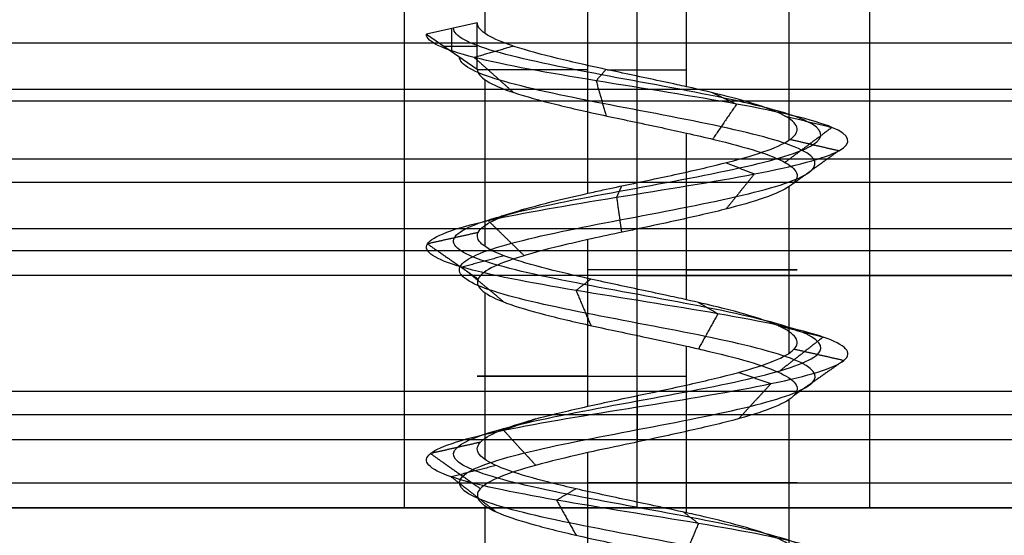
# Model space of a CAD drawing. Header units: millimetres. Extents: x -429 to 422, y -262 to 259.
# Tile 416 of 656: x -268.44 to -259.97, y 209.83 to 214.27. Entities that reach past the tile are written whole.
import ezdxf

# ---------------------------------------------------------------- set-up
doc = ezdxf.new("R2010")
doc.units = ezdxf.units.MM
doc.layers.add('Default', color=7, linetype='Continuous', true_color=0x000000)
doc.layers.add('Screw', color=7, linetype='Continuous', true_color=0xffffff)

msp = doc.modelspace()

# ---------------------------------------------------------------- linework, layer by layer
at = {"layer": 'Default'}
for p, q in [((-427.1274, 210.0648, 1342.8222), (420.8726, 210.0648, 1342.8222)), ((420.8726, 210.0648, 772.8222), (-427.1274, 210.0648, 772.8222)), ((420.8726, 210.0648, 1057.8222), (-427.1274, 210.0648, 1057.8222)), ((-292.6274, 210.0648, 778.8222), (-265.1274, 210.0648, 778.8222)), ((-261.1274, 210.0648, 778.8222), (-245.1274, 210.0648, 778.8222))]:
    msp.add_line(p, q, dxfattribs=at)
for points in [[(-265.1274, 210.0648, 778.8222), (-265.1274, 213.8148, 778.8222), (-265.1274, 217.5648, 778.8222)], [(-263.1274, 210.0648, 780.8222), (-263.1274, 213.8148, 780.8222), (-263.1274, 217.5648, 780.8222)], [(-263.1274, 210.0648, 776.8222), (-263.1274, 213.8148, 776.8222), (-263.1274, 217.5648, 776.8222)], [(-261.1274, 210.0648, 778.8222), (-261.1274, 213.8148, 778.8222), (-261.1274, 217.5648, 778.8222)], [(396.8726, 214.0648, 1223.2137), (-3.1274, 214.0648, 1223.2137), (-403.1274, 214.0648, 1223.2137)], [(396.8726, 214.0648, 1215.8222), (-3.1274, 214.0648, 1215.8222), (-403.1274, 214.0648, 1215.8222)], [(396.8726, 214.0648, 1219.518), (-3.1274, 214.0648, 1219.518), (-403.1274, 214.0648, 1219.518)], [(396.8726, 214.0648, 1215.8222), (-3.1274, 214.0648, 1215.8222), (-403.1274, 214.0648, 1215.8222)], [(396.8726, 214.0648, 1223.2137), (-3.1274, 214.0648, 1223.2137), (-403.1274, 214.0648, 1223.2137)], [(396.8726, 214.0648, 1219.518), (-3.1274, 214.0648, 1219.518), (-403.1274, 214.0648, 1219.518)], [(396.8726, 213.6648, 1226.1222), (-3.1274, 213.6648, 1226.1222), (-403.1274, 213.6648, 1226.1222)], [(396.8726, 213.5648, 1196.2137), (-3.1274, 213.5648, 1196.2137), (-403.1274, 213.5648, 1196.2137)], [(396.8726, 213.5648, 1198.2137), (-3.1274, 213.5648, 1198.2137), (-403.1274, 213.5648, 1198.2137)], [(396.8726, 213.0648, 1223.2137), (-3.1274, 213.0648, 1223.2137), (-403.1274, 213.0648, 1223.2137)], [(396.8726, 212.8648, 1214.1137), (-3.1274, 212.8648, 1214.1137), (-403.1274, 212.8648, 1214.1137)], [(396.8726, 212.4648, 1224.4137), (-3.1274, 212.4648, 1224.4137), (-403.1274, 212.4648, 1224.4137)], [(396.8726, 212.2759, 1214.8193), (-3.1274, 212.2759, 1214.8193), (-403.1274, 212.2759, 1214.8193)], [(396.8726, 212.0648, 1215.7137), (-3.1274, 212.0648, 1215.7137), (-403.1274, 212.0648, 1215.7137)], [(396.8726, 212.0648, 1223.2137), (-3.1274, 212.0648, 1223.2137), (-403.1274, 212.0648, 1223.2137)], [(396.8726, 212.0648, 1219.4637), (-3.1274, 212.0648, 1219.4637), (-403.1274, 212.0648, 1219.4637)], [(396.8726, 212.0648, 1242.8222), (-3.1274, 212.0648, 1242.8222), (-403.1274, 212.0648, 1242.8222)], [(396.8726, 212.0648, 1240.8222), (-3.1274, 212.0648, 1240.8222), (-403.1274, 212.0648, 1240.8222)], [(396.8726, 212.0648, 1227.3222), (-3.1274, 212.0648, 1227.3222), (-403.1274, 212.0648, 1227.3222)], [(-263.0574, 212.0648, 1234.0722), (-282.6274, 212.0648, 1234.0722), (-302.1974, 212.0648, 1234.0722)], [(-263.1274, 210.0648, 1234.8222), (-263.1274, 211.0648, 1234.8222), (-263.1274, 212.0648, 1234.8222)], [(396.8726, 211.0648, 1196.2137), (-3.1274, 211.0648, 1196.2137), (-403.1274, 211.0648, 1196.2137)], [(396.8726, 211.0648, 1198.2137), (-3.1274, 211.0648, 1198.2137), (-403.1274, 211.0648, 1198.2137)], [(396.8726, 211.0648, 1197.2137), (-3.1274, 211.0648, 1197.2137), (-403.1274, 211.0648, 1197.2137)], [(396.8726, 210.8648, 1225.6137), (-3.1274, 210.8648, 1225.6137), (-403.1274, 210.8648, 1225.6137)], [(396.8726, 210.6506, 1242.2364), (-3.1274, 210.6506, 1242.2364), (-403.1274, 210.6506, 1242.2364)], [(396.8726, 210.2759, 1226.3193), (-3.1274, 210.2759, 1226.3193), (-403.1274, 210.2759, 1226.3193)], [(396.8726, 210.0648, 1240.8222), (-3.1274, 210.0648, 1240.8222), (-403.1274, 210.0648, 1240.8222)], [(396.8726, 210.0648, 1227.2137), (-3.1274, 210.0648, 1227.2137), (-403.1274, 210.0648, 1227.2137)], [(-245.1274, 210.0648, 772.8222), (-295.1274, 210.0648, 772.8222), (-345.1274, 210.0648, 772.8222)], [(-345.1274, 210.0648, 784.8222), (-295.1274, 210.0648, 784.8222), (-245.1274, 210.0648, 784.8222)], [(-263.0467, 210.0648, 1234.018), (-282.6274, 210.0648, 1234.018), (-302.2081, 210.0648, 1234.018)]]:
    msp.add_open_spline(points, degree=2, dxfattribs=at)
for points, knots in [([(-255.1274, 212.0648, 1234.8222), (-255.1274, 212.0648, 1238.8222), (-259.1274, 212.0648, 1238.8222), (-263.1274, 212.0648, 1238.8222), (-263.1274, 212.0648, 1234.8222), (-263.1274, 212.0648, 1230.8222), (-259.1274, 212.0648, 1230.8222), (-255.1274, 212.0648, 1230.8222), (-255.1274, 212.0648, 1234.8222)], [0, 0, 0, 6.283185, 6.283185, 12.566371, 12.566371, 18.849556, 18.849556, 25.132741, 25.132741, 25.132741]), ([(-261.1274, 210.0648, 778.8222), (-261.1274, 210.0648, 780.8222), (-263.1274, 210.0648, 780.8222), (-265.1274, 210.0648, 780.8222), (-265.1274, 210.0648, 778.8222), (-265.1274, 210.0648, 776.8222), (-263.1274, 210.0648, 776.8222), (-261.1274, 210.0648, 776.8222), (-261.1274, 210.0648, 778.8222)], [236.566371, 236.566371, 236.566371, 239.707963, 239.707963, 242.849556, 242.849556, 245.991149, 245.991149, 249.132741, 249.132741, 249.132741]), ([(-255.1274, 210.0648, 1234.8222), (-255.1274, 210.0648, 1230.8222), (-259.1274, 210.0648, 1230.8222), (-263.1274, 210.0648, 1230.8222), (-263.1274, 210.0648, 1234.8222), (-263.1274, 210.0648, 1238.8222), (-259.1274, 210.0648, 1238.8222), (-255.1274, 210.0648, 1238.8222), (-255.1274, 210.0648, 1234.8222)], [-25.132741, -25.132741, -25.132741, -18.849556, -18.849556, -12.566371, -12.566371, -6.283185, -6.283185, 0, 0, 0]), ([(-255.1274, 210.0648, 1234.8222), (-255.1274, 210.0648, 1230.8222), (-259.1274, 210.0648, 1230.8222), (-263.1274, 210.0648, 1230.8222), (-263.1274, 210.0648, 1234.8222), (-263.1274, 210.0648, 1238.8222), (-259.1274, 210.0648, 1238.8222), (-255.1274, 210.0648, 1238.8222), (-255.1274, 210.0648, 1234.8222)], [-25.132741, -25.132741, -25.132741, -18.849556, -18.849556, -12.566371, -12.566371, -6.283185, -6.283185, 0, 0, 0])]:
    msp.add_rational_spline(points, [1, 0.707106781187, 1, 0.707106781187, 1, 0.707106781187, 1, 0.707106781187, 1], degree=2, knots=knots, dxfattribs=at)
at = {"layer": 'Screw', "color": 7, "true_color": 0xffffff}
for p, q in [((-264.435, 214.1466, 779.2471), (-264.435, 215.815, 779.2471)), ((-263.5523, 212.7718, 777.5146), (-263.5523, 215.815, 777.5146)), ((-262.7025, 213.6884, 780.1298), (-262.7025, 215.815, 780.1298)), ((-261.8198, 213.2302, 778.3974), (-261.8198, 215.815, 778.3974)), ((-264.5023, 214.2385, 778.8222), (-264.9398, 214.1411, 778.8222)), ((-264.721, 213.9901, 778.8222), (-264.721, 214.1898, 778.8222)), ((-264.5023, 213.8392, 778.8222), (-264.5023, 214.2385, 778.8222)), ((-264.9398, 214.1411, 778.8222), (-264.5023, 213.8392, 778.8222)), ((-264.7916, 214.0388, 778.8222), (-264.5023, 214.0388, 778.8222)), ((-264.435, 212.3135, 779.2471), (-264.435, 213.748, 779.2471)), ((-262.7025, 211.8553, 780.1298), (-262.7025, 213.2896, 780.1298)), ((-261.8198, 211.397, 778.3974), (-261.8198, 212.831, 778.3974)), ((-263.5523, 210.9386, 777.5146), (-263.5523, 212.373, 777.5146)), ((-264.435, 210.4804, 779.2471), (-264.435, 211.9149, 779.2471)), ((-262.7025, 210.0221, 780.1298), (-262.7025, 211.4562, 780.1298)), ((-261.8198, 209.5637, 778.3974), (-261.8198, 210.9979, 778.3974)), ((-263.5523, 209.1054, 777.5146), (-263.5523, 210.54, 777.5146)), ((-264.435, 208.6472, 779.2471), (-264.435, 210.0815, 779.2471))]:
    msp.add_line(p, q, dxfattribs=at)
at = {"layer": 'Screw', "color": 7, "true_color": 0xffffff, "extrusion": (0, 1, 0)}
for centre, start, end in [((263.1274, 778.8222, 213.8352), 288, 0.79462), ((263.1274, 778.8222, 213.8352), 79.19774, 108), ((263.1274, 778.8222, 212.1141), 108, 288), ((263.1274, 778.8222, 211.1976), 288, 108), ((263.1274, 778.8222, 210.2808), 108, 288)]:
    msp.add_arc(centre, 1.3749, start, end, dxfattribs=at)
at = {"layer": 'Screw', "color": 7, "true_color": 0xffffff}
for points, knots in [([(-263.2052, 196.2898, 778.056), (-263.1796, 196.2996, 778.0508), (-263.1537, 196.3095, 778.047), (-262.9238, 196.3957, 778.0254), (-262.705, 196.4721, 778.0907), (-262.3689, 196.6249, 778.3729), (-262.2542, 196.7013, 778.5886), (-262.216, 196.854, 779.0558), (-262.2937, 196.9304, 779.3044), (-262.6182, 197.0832, 779.6829), (-262.8638, 197.1596, 779.81), (-263.391, 197.3123, 779.8482), (-263.6694, 197.3887, 779.7582), (-264.0904, 197.5415, 779.3912), (-264.2355, 197.6178, 779.1158), (-264.2622, 197.7706, 778.5286), (-264.143, 197.847, 778.2303), (-263.7301, 197.9998, 777.7958), (-263.433, 198.0761, 777.6626), (-262.8218, 198.2289, 777.6473), (-262.5115, 198.3053, 777.7657), (-262.0601, 198.4581, 778.1956), (-261.9219, 198.5344, 778.5046), (-261.9067, 198.6872, 779.1398), (-262.03, 198.7636, 779.462), (-262.4768, 198.9163, 779.9304), (-262.7978, 198.9927, 780.0735), (-263.457, 199.1455, 780.0888), (-263.7911, 199.2219, 779.9605), (-264.2765, 199.3746, 779.4967), (-264.4264, 199.451, 779.1638), (-264.4379, 199.6038, 778.4806), (-264.299, 199.6802, 778.1379), (-263.8171, 199.8329, 777.6452), (-263.475, 199.9093, 777.4984), (-262.7798, 200.0621, 777.4907), (-262.4311, 200.1385, 777.6301), (-261.9299, 200.2912, 778.1205), (-261.7806, 200.3676, 778.4686), (-261.773, 200.5204, 779.1758), (-261.9148, 200.5968, 779.5305), (-262.4137, 200.7495, 780.0402), (-262.7678, 200.8259, 780.1919), (-263.487, 200.9787, 780.1995), (-263.8476, 201.0551, 780.0552), (-264.3658, 201.2078, 779.5478), (-264.5181, 201.2842, 779.1878), (-264.5288, 201.4274, 778.5023), (-264.423, 201.4943, 778.1787), (-264.0216, 201.6279, 777.6686), (-263.7291, 201.6948, 777.4841), (-263.0862, 201.8284, 777.3426), (-262.7382, 201.8953, 777.3863), (-262.1434, 202.0289, 777.689), (-261.8988, 202.0958, 777.9472), (-261.6276, 202.2294, 778.5671), (-261.6021, 202.2963, 778.9266), (-261.7883, 202.4299, 779.5867), (-261.9996, 202.4968, 779.8847), (-262.5699, 202.6304, 780.2819), (-262.927, 202.6973, 780.3794), (-263.629, 202.831, 780.3237), (-263.9713, 202.8978, 780.1705), (-264.4851, 203.0315, 779.6756), (-264.6546, 203.0983, 779.3356), (-264.7387, 203.232, 778.6179), (-264.6419, 203.2988, 778.2455), (-264.2398, 203.4325, 777.6437), (-263.9323, 203.4993, 777.4156), (-263.2397, 203.633, 777.2055), (-262.8572, 203.6998, 777.2243), (-262.1885, 203.8335, 777.5012), (-261.9048, 203.9003, 777.7584), (-261.5636, 204.034, 778.3967), (-261.5074, 204.1008, 778.7755), (-261.6486, 204.2345, 779.4853), (-261.8455, 204.3013, 779.8138), (-262.405, 204.435, 780.2729), (-262.7655, 204.5018, 780.4019), (-263.4893, 204.6355, 780.4019), (-263.8498, 204.7023, 780.2729), (-264.4093, 204.836, 779.8138), (-264.6062, 204.9028, 779.4853), (-264.7474, 205.0365, 778.7755), (-264.6912, 205.1033, 778.3967), (-264.35, 205.237, 777.7584), (-264.0663, 205.3038, 777.5012), (-263.3976, 205.4375, 777.2243), (-263.0151, 205.5043, 777.2055), (-262.3225, 205.638, 777.4156), (-262.0149, 205.7048, 777.6437), (-261.6129, 205.8385, 778.2455), (-261.5198, 205.9053, 778.6169), (-261.5907, 206.039, 779.3372), (-261.7545, 206.1059, 779.6834), (-262.2662, 206.2395, 780.1951), (-262.6124, 206.3064, 780.3589), (-263.3327, 206.44, 780.4298), (-263.7042, 206.5069, 780.3368), (-264.3059, 206.6405, 779.9347), (-264.534, 206.7074, 779.6271), (-264.7441, 206.841, 778.9345), (-264.7253, 206.9079, 778.552), (-264.4484, 207.0415, 777.8834), (-264.1912, 207.1084, 777.5996), (-263.5529, 207.242, 777.2584), (-263.1741, 207.3089, 777.2022), (-262.4643, 207.4425, 777.3434), (-262.1358, 207.5094, 777.5403), (-261.6767, 207.6431, 778.0998), (-261.5477, 207.7099, 778.4603), (-261.5477, 207.8436, 779.1841), (-261.6767, 207.9104, 779.5446), (-262.1358, 208.0441, 780.1041), (-262.4643, 208.1109, 780.301), (-263.1741, 208.2446, 780.4422), (-263.5529, 208.3114, 780.386), (-264.1912, 208.4451, 780.0448), (-264.4484, 208.5119, 779.7611), (-264.7253, 208.6456, 779.0924), (-264.7441, 208.7124, 778.7099), (-264.534, 208.8461, 778.0174), (-264.3059, 208.9129, 777.7098), (-263.7042, 209.0466, 777.3077), (-263.3327, 209.1134, 777.2146), (-262.6124, 209.2471, 777.2856), (-262.2662, 209.3139, 777.4493), (-261.7545, 209.4476, 777.9611), (-261.5907, 209.5144, 778.3072), (-261.5198, 209.6481, 779.0275), (-261.6129, 209.7149, 779.399), (-262.0149, 209.8486, 780.0007), (-262.3225, 209.9154, 780.2289), (-263.0151, 210.0491, 780.439), (-263.3976, 210.1159, 780.4202), (-264.0663, 210.2496, 780.1432), (-264.35, 210.3164, 779.886), (-264.6912, 210.4501, 779.2477), (-264.7474, 210.5169, 778.8689), (-264.6062, 210.6506, 778.1591), (-264.4093, 210.7174, 777.8306), (-263.8498, 210.8511, 777.3715), (-263.4893, 210.918, 777.2425), (-262.7655, 211.0516, 777.2425), (-262.405, 211.1185, 777.3715), (-261.8455, 211.2521, 777.8306), (-261.6486, 211.319, 778.1591), (-261.5074, 211.4526, 778.8689), (-261.5636, 211.5195, 779.2477), (-261.9048, 211.6531, 779.886), (-262.1885, 211.72, 780.1432), (-262.8572, 211.8536, 780.4202), (-263.2397, 211.9205, 780.439), (-263.9323, 212.0541, 780.2289), (-264.2398, 212.121, 780.0007), (-264.6419, 212.2546, 779.399), (-264.735, 212.3215, 779.0275), (-264.664, 212.4552, 778.3072), (-264.5003, 212.522, 777.9611), (-263.9885, 212.6557, 777.4493), (-263.6424, 212.7225, 777.2856), (-262.9221, 212.8562, 777.2146), (-262.5506, 212.923, 777.3077), (-261.9489, 213.0567, 777.7098), (-261.7207, 213.1235, 778.0174), (-261.5106, 213.2572, 778.7099), (-261.5294, 213.324, 779.0924), (-261.8064, 213.4577, 779.7611), (-262.0636, 213.5245, 780.0448), (-262.7019, 213.6582, 780.386), (-263.0807, 213.725, 780.4422), (-263.7905, 213.8587, 780.301), (-264.119, 213.9255, 780.1041), (-264.5781, 214.0592, 779.5446), (-264.7071, 214.1259, 779.1847), (-264.7071, 214.1929, 778.8222)], [2.782471, 2.782471, 2.782471, 2.782471, 2.974275, 2.974275, 4.461413, 4.461413, 5.948551, 5.948551, 7.435688, 7.435688, 8.922826, 8.922826, 10.409964, 10.409964, 11.897102, 11.897102, 13.384239, 13.384239, 14.871377, 14.871377, 16.358515, 16.358515, 17.845652, 17.845652, 19.33279, 19.33279, 20.819928, 20.819928, 22.307065, 22.307065, 23.794203, 23.794203, 25.281341, 25.281341, 26.768478, 26.768478, 28.255616, 28.255616, 29.742754, 29.742754, 31.229892, 31.229892, 32.717029, 32.717029, 34.204167, 34.204167, 35.691305, 35.691305, 36.99255, 36.99255, 38.293796, 38.293796, 39.595041, 39.595041, 40.896287, 40.896287, 42.197532, 42.197532, 43.498777, 43.498777, 44.800023, 44.800023, 46.101268, 46.101268, 47.402514, 47.402514, 48.703759, 48.703759, 50.005005, 50.005005, 51.30625, 51.30625, 52.607496, 52.607496, 53.908741, 53.908741, 55.209987, 55.209987, 56.511232, 56.511232, 57.812478, 57.812478, 59.113723, 59.113723, 60.414969, 60.414969, 61.716214, 61.716214, 63.01746, 63.01746, 64.318705, 64.318705, 65.619951, 65.619951, 66.921196, 66.921196, 68.222442, 68.222442, 69.523687, 69.523687, 70.824933, 70.824933, 72.126178, 72.126178, 73.427423, 73.427423, 74.728669, 74.728669, 76.029914, 76.029914, 77.33116, 77.33116, 78.632405, 78.632405, 79.933651, 79.933651, 81.234896, 81.234896, 82.536142, 82.536142, 83.837387, 83.837387, 85.138633, 85.138633, 86.439878, 86.439878, 87.741124, 87.741124, 89.042369, 89.042369, 90.343615, 90.343615, 91.64486, 91.64486, 92.946106, 92.946106, 94.247351, 94.247351, 95.548597, 95.548597, 96.849842, 96.849842, 98.151088, 98.151088, 99.452333, 99.452333, 100.753579, 100.753579, 102.054824, 102.054824, 103.35607, 103.35607, 104.657315, 104.657315, 105.95856, 105.95856, 107.259806, 107.259806, 108.561051, 108.561051, 109.862297, 109.862297, 111.163542, 111.163542, 112.464788, 112.464788, 113.766033, 113.766033, 115.067279, 115.067279, 116.368524, 116.368524, 117.66977, 117.66977, 118.971015, 118.971015, 118.971015, 118.971015]), ([(-262.7025, 213.6884, 780.1298), (-262.7292, 213.6943, 780.1384), (-262.756, 213.7003, 780.1463), (-262.9354, 213.7395, 780.1927), (-263.0967, 213.7734, 780.2057), (-263.41, 213.8404, 780.1769), (-263.5663, 213.8741, 780.1346), (-263.8515, 213.9408, 780.0015), (-263.9843, 213.9747, 779.9089), (-264.2076, 214.0416, 779.6872), (-264.3012, 214.0754, 779.5552), (-264.4365, 214.1421, 779.271), (-264.4799, 214.176, 779.1151), (-264.5, 214.2191, 778.9133), (-264.5023, 214.2288, 778.8677), (-264.5023, 214.2385, 778.8222)], [0.9407679, 0.9407679, 0.9407679, 0.9407679, 0.94268914, 0.94268914, 0.95352424, 0.95352424, 0.96436026, 0.96436026, 0.97519533, 0.97519533, 0.98603138, 0.98603138, 0.99686651, 0.99686651, 1, 1, 1, 1]), ([(-264.0232, 195.8092, 778.8222), (-264.0327, 195.8856, 778.5877), (-263.9642, 195.962, 778.3382), (-263.6384, 196.1148, 777.9584), (-263.3919, 196.1912, 777.8309), (-262.8629, 196.3439, 777.7928), (-262.5836, 196.4203, 777.8831), (-262.1613, 196.5731, 778.2514), (-262.0216, 196.6495, 778.5277), (-261.9834, 196.8022, 779.1167), (-262.0861, 196.8786, 779.4258), (-262.4968, 197.0314, 779.8905), (-262.8029, 197.1078, 780.0426), (-263.4519, 197.2605, 780.0808), (-263.7908, 197.3369, 779.9657), (-264.2979, 197.4897, 779.5126), (-264.4681, 197.566, 779.1767), (-264.4948, 197.7188, 778.4677), (-264.3506, 197.7952, 778.1088), (-263.8516, 197.948, 777.5882), (-263.4939, 198.0243, 777.4299), (-262.7609, 198.1771, 777.4147), (-262.3901, 198.2535, 777.5581), (-261.8525, 198.4063, 778.0741), (-261.6893, 198.4826, 778.4437), (-261.674, 198.6354, 779.2007), (-261.8224, 198.7118, 779.5834), (-262.3554, 198.8645, 780.138), (-262.7369, 198.9409, 780.3061), (-263.5179, 199.0937, 780.3214), (-263.9125, 199.1701, 780.1681), (-264.4841, 199.3228, 779.6182), (-264.6591, 199.3992, 779.2247), (-264.6705, 199.552, 778.4197), (-264.5066, 199.6284, 778.0164), (-263.9386, 199.7811, 777.4376), (-263.5359, 199.8575, 777.2657), (-262.7189, 200.0103, 777.2581), (-262.3096, 200.0867, 777.4225), (-261.7223, 200.2394, 777.9991), (-261.548, 200.3158, 778.4077), (-261.5403, 200.4686, 779.2367), (-261.7073, 200.545, 779.6519), (-262.2923, 200.6977, 780.2477), (-262.7069, 200.7741, 780.4245), (-263.5479, 200.9269, 780.4322), (-263.9691, 201.0033, 780.2628), (-264.5734, 201.156, 779.6693), (-264.7507, 201.2324, 779.2487), (-264.7615, 201.3756, 778.449), (-264.6367, 201.4425, 778.0723), (-264.1677, 201.5761, 777.4798), (-263.8267, 201.643, 777.2663), (-263.0793, 201.7766, 777.104), (-262.6755, 201.8435, 777.1559), (-261.9867, 201.9771, 777.509), (-261.7043, 202.044, 777.8089), (-261.3922, 202.1776, 778.5273), (-261.3639, 202.2445, 778.9432), (-261.5811, 202.3781, 779.7052), (-261.826, 202.445, 780.0486), (-262.485, 202.5786, 780.5049), (-262.8968, 202.6455, 780.6162), (-263.7049, 202.7792, 780.55), (-264.0982, 202.846, 780.3727), (-264.6873, 202.9797, 779.8024), (-264.8809, 203.0465, 779.4114), (-264.9755, 203.1802, 778.5877), (-264.865, 203.247, 778.1605), (-264.4037, 203.3807, 777.4701), (-264.0508, 203.4475, 777.2084), (-263.2562, 203.5812, 776.9674), (-262.8174, 203.648, 776.9889), (-262.0503, 203.7817, 777.3067), (-261.7247, 203.8485, 777.6017), (-261.3333, 203.9822, 778.334), (-261.2688, 204.049, 778.7686), (-261.4308, 204.1827, 779.583), (-261.6567, 204.2495, 779.9598), (-262.2986, 204.3832, 780.4866), (-262.7122, 204.45, 780.6346), (-263.5426, 204.5837, 780.6346), (-263.9562, 204.6505, 780.4866), (-264.5981, 204.7842, 779.9598), (-264.8239, 204.851, 779.583), (-264.9859, 204.9847, 778.7686), (-264.9215, 205.0515, 778.334), (-264.5301, 205.1852, 777.6017), (-264.2045, 205.252, 777.3067), (-263.4374, 205.3857, 776.9889), (-262.9986, 205.4525, 776.9674), (-262.204, 205.5862, 777.2084), (-261.8511, 205.653, 777.4701), (-261.3898, 205.7867, 778.1605), (-261.283, 205.8535, 778.5867), (-261.3644, 205.9872, 779.413), (-261.5523, 206.0541, 779.8102), (-262.1394, 206.1877, 780.3973), (-262.5366, 206.2546, 780.5852), (-263.3629, 206.3882, 780.6666), (-263.7891, 206.4551, 780.5598), (-264.4795, 206.5887, 780.0985), (-264.7412, 206.6556, 779.7456), (-264.9822, 206.7892, 778.951), (-264.9607, 206.8561, 778.5122), (-264.6429, 206.9897, 777.7451), (-264.3479, 207.0566, 777.4195), (-263.6156, 207.1902, 777.0281), (-263.181, 207.2571, 776.9637), (-262.3666, 207.3907, 777.1257), (-261.9898, 207.4576, 777.3515), (-261.463, 207.5913, 777.9934), (-261.315, 207.6581, 778.407), (-261.315, 207.7918, 779.2374), (-261.463, 207.8586, 779.651), (-261.9898, 207.9923, 780.2929), (-262.3666, 208.0591, 780.5188), (-263.181, 208.1928, 780.6808), (-263.6156, 208.2596, 780.6163), (-264.3479, 208.3933, 780.2249), (-264.6429, 208.4601, 779.8993), (-264.9607, 208.5938, 779.1322), (-264.9822, 208.6606, 778.6934), (-264.7412, 208.7943, 777.8988), (-264.4795, 208.8611, 777.5459), (-263.7891, 208.9948, 777.0846), (-263.3629, 209.0616, 776.9779), (-262.5366, 209.1953, 777.0593), (-262.1394, 209.2621, 777.2471), (-261.5523, 209.3958, 777.8342), (-261.3644, 209.4626, 778.2314), (-261.283, 209.5963, 779.0577), (-261.3898, 209.6631, 779.4839), (-261.8511, 209.7968, 780.1743), (-262.204, 209.8636, 780.436), (-262.9986, 209.9973, 780.6771), (-263.4374, 210.0641, 780.6555), (-264.2045, 210.1978, 780.3378), (-264.5301, 210.2646, 780.0427), (-264.9215, 210.3983, 779.3104), (-264.9859, 210.4651, 778.8758), (-264.8239, 210.5988, 778.0614), (-264.5981, 210.6656, 777.6846), (-263.9562, 210.7993, 777.1578), (-263.5426, 210.8662, 777.0098), (-262.7122, 210.9998, 777.0098), (-262.2986, 211.0667, 777.1578), (-261.6567, 211.2003, 777.6846), (-261.4308, 211.2672, 778.0614), (-261.2688, 211.4008, 778.8758), (-261.3333, 211.4677, 779.3104), (-261.7247, 211.6013, 780.0427), (-262.0503, 211.6682, 780.3378), (-262.8174, 211.8018, 780.6555), (-263.2562, 211.8687, 780.6771), (-264.0508, 212.0023, 780.436), (-264.4037, 212.0692, 780.1743), (-264.865, 212.2028, 779.4839), (-264.9717, 212.2697, 779.0577), (-264.8903, 212.4034, 778.2314), (-264.7025, 212.4702, 777.8342), (-264.1154, 212.6039, 777.2471), (-263.7182, 212.6707, 777.0593), (-262.8919, 212.8044, 776.9779), (-262.4657, 212.8712, 777.0846), (-261.7753, 213.0049, 777.5459), (-261.5136, 213.0717, 777.8988), (-261.2725, 213.2054, 778.6934), (-261.2941, 213.2722, 779.1322), (-261.6119, 213.4059, 779.8993), (-261.9069, 213.4727, 780.2249), (-262.6392, 213.6064, 780.6163), (-263.0738, 213.6732, 780.6808), (-263.8882, 213.8069, 780.5188), (-264.265, 213.8737, 780.2929), (-264.7918, 214.0074, 779.651), (-264.9398, 214.0741, 779.2381), (-264.9398, 214.1411, 778.8222)], [0.0909091, 0.0909091, 0.0909091, 0.0909091, 0.1022727, 0.1022727, 0.1136364, 0.1136364, 0.125, 0.125, 0.1363636, 0.1363636, 0.1477273, 0.1477273, 0.1590909, 0.1590909, 0.1704545, 0.1704545, 0.1818182, 0.1818182, 0.1931818, 0.1931818, 0.2045455, 0.2045455, 0.2159091, 0.2159091, 0.2272727, 0.2272727, 0.2386364, 0.2386364, 0.25, 0.25, 0.2613636, 0.2613636, 0.2727273, 0.2727273, 0.2840909, 0.2840909, 0.2954545, 0.2954545, 0.3068182, 0.3068182, 0.3181818, 0.3181818, 0.3295455, 0.3295455, 0.3409091, 0.3409091, 0.3522727, 0.3522727, 0.3636364, 0.3636364, 0.3735795, 0.3735795, 0.3835227, 0.3835227, 0.3934659, 0.3934659, 0.4034091, 0.4034091, 0.4133523, 0.4133523, 0.4232955, 0.4232955, 0.4332386, 0.4332386, 0.4431818, 0.4431818, 0.453125, 0.453125, 0.4630682, 0.4630682, 0.4730114, 0.4730114, 0.4829545, 0.4829545, 0.4928977, 0.4928977, 0.5028409, 0.5028409, 0.5127841, 0.5127841, 0.5227273, 0.5227273, 0.5326705, 0.5326705, 0.5426136, 0.5426136, 0.5525568, 0.5525568, 0.5625, 0.5625, 0.5724432, 0.5724432, 0.5823864, 0.5823864, 0.5923295, 0.5923295, 0.6022727, 0.6022727, 0.6122159, 0.6122159, 0.6221591, 0.6221591, 0.6321023, 0.6321023, 0.6420455, 0.6420455, 0.6519886, 0.6519886, 0.6619318, 0.6619318, 0.671875, 0.671875, 0.6818182, 0.6818182, 0.6917614, 0.6917614, 0.7017045, 0.7017045, 0.7116477, 0.7116477, 0.7215909, 0.7215909, 0.7315341, 0.7315341, 0.7414773, 0.7414773, 0.7514205, 0.7514205, 0.7613636, 0.7613636, 0.7713068, 0.7713068, 0.78125, 0.78125, 0.7911932, 0.7911932, 0.8011364, 0.8011364, 0.8110795, 0.8110795, 0.8210227, 0.8210227, 0.8309659, 0.8309659, 0.8409091, 0.8409091, 0.8508523, 0.8508523, 0.8607955, 0.8607955, 0.8707386, 0.8707386, 0.8806818, 0.8806818, 0.890625, 0.890625, 0.9005682, 0.9005682, 0.9105114, 0.9105114, 0.9204545, 0.9204545, 0.9303977, 0.9303977, 0.9403409, 0.9403409, 0.9502841, 0.9502841, 0.9602273, 0.9602273, 0.9701705, 0.9701705, 0.9801136, 0.9801136, 0.9900568, 0.9900568, 1, 1, 1, 1]), ([(-262.8313, 196.1896, 778.1266), (-262.7387, 196.2269, 778.1558), (-262.65, 196.2642, 778.203), (-262.4137, 196.3779, 778.3991), (-262.3045, 196.4543, 778.6018), (-262.2663, 196.607, 779.0427), (-262.3385, 196.6834, 779.2781), (-262.6445, 196.8362, 779.6381), (-262.877, 196.9125, 779.7597), (-263.3778, 197.0653, 779.7979), (-263.6431, 197.1417, 779.7133), (-264.0455, 197.2945, 779.3649), (-264.1852, 197.3708, 779.1026), (-264.2119, 197.5236, 778.5418), (-264.0982, 197.6, 778.2565), (-263.7039, 197.7528, 777.8406), (-263.4198, 197.8291, 777.7129), (-262.835, 197.9819, 777.6976), (-262.5378, 198.0583, 777.8106), (-262.1049, 198.2111, 778.2218), (-261.9722, 198.2874, 778.5178), (-261.9569, 198.4402, 779.1266), (-262.0748, 198.5166, 779.4358), (-262.5031, 198.6693, 779.8856), (-262.811, 198.7457, 780.0232), (-263.4438, 198.8985, 780.0385), (-263.7649, 198.9749, 779.9157), (-264.2316, 199.1276, 779.4705), (-264.3761, 199.204, 779.1506), (-264.3876, 199.3568, 778.4938), (-264.2542, 199.4332, 778.1641), (-263.7909, 199.5859, 777.69), (-263.4618, 199.6623, 777.5486), (-262.793, 199.8151, 777.541), (-262.4573, 199.8915, 777.675), (-261.9747, 200.0442, 778.1467), (-261.8309, 200.1206, 778.4818), (-261.8233, 200.2734, 779.1626), (-261.9597, 200.3498, 779.5042), (-262.44, 200.5025, 779.9953), (-262.781, 200.5789, 780.1416), (-263.4738, 200.7317, 780.1493), (-263.8214, 200.8081, 780.0104), (-264.3209, 200.9608, 779.5216), (-264.4678, 201.0372, 779.1746), (-264.4785, 201.1804, 778.5138), (-264.3768, 201.2473, 778.2017), (-263.9901, 201.3809, 777.7093), (-263.708, 201.4478, 777.5311), (-263.0877, 201.5814, 777.3941), (-262.7517, 201.6483, 777.436), (-262.1772, 201.7819, 777.7279), (-261.9408, 201.8488, 777.9771), (-261.6784, 201.9824, 778.5757), (-261.6535, 202.0493, 778.9231), (-261.8331, 202.1829, 779.5611), (-262.0371, 202.2498, 779.8493), (-262.5883, 202.3834, 780.2337), (-262.9336, 202.4503, 780.3283), (-263.6126, 202.584, 780.2748), (-263.9439, 202.6508, 780.1268), (-264.4414, 202.7845, 779.6482), (-264.6057, 202.8513, 779.3192), (-264.6876, 202.985, 778.6245), (-264.5937, 203.0518, 778.2638), (-264.2044, 203.1855, 777.6812), (-263.9066, 203.2523, 777.4603), (-263.2361, 203.386, 777.2569), (-262.8658, 203.4528, 777.2751), (-262.2184, 203.5865, 777.5433), (-261.9437, 203.6533, 777.7922), (-261.6134, 203.787, 778.4102), (-261.559, 203.8538, 778.777), (-261.6957, 203.9875, 779.4642), (-261.8863, 204.0543, 779.7822), (-262.4279, 204.188, 780.2268), (-262.777, 204.2548, 780.3517), (-263.4778, 204.3885, 780.3517), (-263.8268, 204.4553, 780.2268), (-264.3685, 204.589, 779.7822), (-264.5591, 204.6558, 779.4642), (-264.6958, 204.7895, 778.777), (-264.6414, 204.8563, 778.4102), (-264.3111, 204.99, 777.7922), (-264.0364, 205.0568, 777.5433), (-263.389, 205.1905, 777.2751), (-263.0187, 205.2573, 777.2569), (-262.3481, 205.391, 777.4603), (-262.0503, 205.4578, 777.6812), (-261.661, 205.5915, 778.2638), (-261.571, 205.6583, 778.6235), (-261.6396, 205.792, 779.3208), (-261.7982, 205.8589, 779.656), (-262.2936, 205.9925, 780.1514), (-262.6288, 206.0594, 780.31), (-263.3262, 206.193, 780.3787), (-263.6858, 206.2599, 780.2886), (-264.2684, 206.3935, 779.8993), (-264.4893, 206.4604, 779.6015), (-264.6927, 206.594, 778.9309), (-264.6745, 206.6609, 778.5606), (-264.4064, 206.7945, 777.9132), (-264.1574, 206.8614, 777.6385), (-263.5394, 206.995, 777.3082), (-263.1726, 207.0619, 777.2538), (-262.4854, 207.1955, 777.3905), (-262.1674, 207.2624, 777.5811), (-261.7228, 207.3961, 778.1228), (-261.5979, 207.4629, 778.4719), (-261.5979, 207.5966, 779.1726), (-261.7228, 207.6634, 779.5217), (-262.1674, 207.7971, 780.0633), (-262.4854, 207.8639, 780.2539), (-263.1726, 207.9976, 780.3906), (-263.5394, 208.0644, 780.3362), (-264.1574, 208.1981, 780.0059), (-264.4064, 208.2649, 779.7312), (-264.6745, 208.3986, 779.0838), (-264.6927, 208.4654, 778.7135), (-264.4893, 208.5991, 778.043), (-264.2684, 208.6659, 777.7452), (-263.6858, 208.7996, 777.3559), (-263.3262, 208.8664, 777.2658), (-262.6288, 209.0001, 777.3345), (-262.2936, 209.0669, 777.493), (-261.7982, 209.2006, 777.9885), (-261.6396, 209.2674, 778.3236), (-261.571, 209.4011, 779.021), (-261.661, 209.4679, 779.3806), (-262.0503, 209.6016, 779.9633), (-262.3481, 209.6684, 780.1841), (-263.0187, 209.8021, 780.3875), (-263.389, 209.8689, 780.3693), (-264.0364, 210.0026, 780.1012), (-264.3111, 210.0694, 779.8522), (-264.6414, 210.2031, 779.2342), (-264.6958, 210.2699, 778.8675), (-264.5591, 210.4036, 778.1802), (-264.3685, 210.4704, 777.8622), (-263.8268, 210.6041, 777.4177), (-263.4778, 210.671, 777.2928), (-262.777, 210.8046, 777.2928), (-262.4279, 210.8715, 777.4177), (-261.8863, 211.0051, 777.8622), (-261.6957, 211.072, 778.1802), (-261.559, 211.2056, 778.8675), (-261.6134, 211.2725, 779.2342), (-261.9437, 211.4061, 779.8522), (-262.2184, 211.473, 780.1012), (-262.8658, 211.6066, 780.3693), (-263.2361, 211.6735, 780.3875), (-263.9066, 211.8071, 780.1841), (-264.2044, 211.874, 779.9633), (-264.5937, 212.0076, 779.3806), (-264.6838, 212.0745, 779.021), (-264.6151, 212.2082, 778.3236), (-264.4566, 212.275, 777.9885), (-263.9611, 212.4087, 777.493), (-263.626, 212.4755, 777.3345), (-262.9286, 212.6092, 777.2658), (-262.569, 212.676, 777.3559), (-261.9864, 212.8097, 777.7452), (-261.7655, 212.8765, 778.043), (-261.5621, 213.0102, 778.7135), (-261.5803, 213.077, 779.0838), (-261.8484, 213.2107, 779.7312), (-262.0974, 213.2775, 780.0059), (-262.7154, 213.4112, 780.3362), (-263.0821, 213.478, 780.3906), (-263.7694, 213.6117, 780.2539), (-264.0874, 213.6785, 780.0633), (-264.5319, 213.8122, 779.5217), (-264.6569, 213.8789, 779.1731), (-264.6569, 213.9459, 778.8222)], [9.962929, 9.962929, 9.962929, 9.962929, 10.425509, 10.425509, 11.373282, 11.373282, 12.321056, 12.321056, 13.268829, 13.268829, 14.216603, 14.216603, 15.164377, 15.164377, 16.11215, 16.11215, 17.059924, 17.059924, 18.007697, 18.007697, 18.955471, 18.955471, 19.903244, 19.903244, 20.851018, 20.851018, 21.798791, 21.798791, 22.746565, 22.746565, 23.694338, 23.694338, 24.642112, 24.642112, 25.589885, 25.589885, 26.537659, 26.537659, 27.485432, 27.485432, 28.433206, 28.433206, 29.38098, 29.38098, 30.328753, 30.328753, 31.158055, 31.158055, 31.987357, 31.987357, 32.816659, 32.816659, 33.64596, 33.64596, 34.475262, 34.475262, 35.304564, 35.304564, 36.133866, 36.133866, 36.963168, 36.963168, 37.79247, 37.79247, 38.621772, 38.621772, 39.451073, 39.451073, 40.280375, 40.280375, 41.109677, 41.109677, 41.938979, 41.938979, 42.768281, 42.768281, 43.597583, 43.597583, 44.426884, 44.426884, 45.256186, 45.256186, 46.085488, 46.085488, 46.91479, 46.91479, 47.744092, 47.744092, 48.573394, 48.573394, 49.402695, 49.402695, 50.231997, 50.231997, 51.061299, 51.061299, 51.890601, 51.890601, 52.719903, 52.719903, 53.549205, 53.549205, 54.378507, 54.378507, 55.207808, 55.207808, 56.03711, 56.03711, 56.866412, 56.866412, 57.695714, 57.695714, 58.525016, 58.525016, 59.354318, 59.354318, 60.183619, 60.183619, 61.012921, 61.012921, 61.842223, 61.842223, 62.671525, 62.671525, 63.500827, 63.500827, 64.330129, 64.330129, 65.15943, 65.15943, 65.988732, 65.988732, 66.818034, 66.818034, 67.647336, 67.647336, 68.476638, 68.476638, 69.30594, 69.30594, 70.135242, 70.135242, 70.964543, 70.964543, 71.793845, 71.793845, 72.623147, 72.623147, 73.452449, 73.452449, 74.281751, 74.281751, 75.111053, 75.111053, 75.940354, 75.940354, 76.769656, 76.769656, 77.598958, 77.598958, 78.42826, 78.42826, 79.257562, 79.257562, 80.086864, 80.086864, 80.916165, 80.916165, 81.745467, 81.745467, 82.574769, 82.574769, 83.404071, 83.404071, 83.404071, 83.404071]), ([(-264.5023, 213.8392, 778.8222), (-264.5023, 213.8058, 778.9795), (-264.4745, 213.7725, 779.139), (-264.3682, 213.7057, 779.435), (-264.2882, 213.6714, 779.5756), (-264.088, 213.6046, 779.8183), (-263.965, 213.5713, 779.9238), (-263.6945, 213.5045, 780.0845), (-263.5433, 213.4701, 780.1421), (-263.2344, 213.4034, 780.2019), (-263.0724, 213.37, 780.205), (-262.8445, 213.3211, 780.1697), (-262.7727, 213.3053, 780.1525), (-262.7025, 213.2896, 780.1298)], [0, 0, 0, 0, 0.01131575, 0.01131575, 0.02263356, 0.02263356, 0.03395821, 0.03395821, 0.04527566, 0.04527566, 0.05660056, 0.05660056, 0.06186848, 0.06186848, 0.06186848, 0.06186848]), ([(-263.5523, 212.7718, 777.5146), (-263.5093, 212.7814, 777.5007), (-263.4658, 212.791, 777.4889), (-263.2684, 212.834, 777.4456), (-263.1066, 212.8678, 777.4385), (-262.7945, 212.9344, 777.479), (-262.6399, 212.9683, 777.5271), (-262.36, 213.0353, 777.6706), (-262.2307, 213.069, 777.7682), (-262.0158, 213.1357, 777.998), (-261.9271, 213.1696, 778.1335), (-261.8026, 213.2365, 778.4224), (-261.7649, 213.2703, 778.5799), (-261.7454, 213.3369, 778.8939), (-261.7632, 213.3709, 779.0548), (-261.851, 213.4378, 779.357), (-261.9222, 213.4716, 779.5024), (-262.1071, 213.5382, 779.7571), (-262.2232, 213.5721, 779.8698), (-262.4602, 213.6331, 780.0313), (-262.579, 213.6609, 780.0895), (-262.7025, 213.6884, 780.1298)], [0.84207939, 0.84207939, 0.84207939, 0.84207939, 0.84516883, 0.84516883, 0.85600471, 0.85600471, 0.8668399, 0.8668399, 0.87767581, 0.87767581, 0.88851098, 0.88851098, 0.89934692, 0.89934692, 0.91018206, 0.91018206, 0.92101803, 0.92101803, 0.93185315, 0.93185315, 0.9407679, 0.9407679, 0.9407679, 0.9407679]), ([(-262.7025, 213.2896, 780.1298), (-262.6221, 213.2714, 780.1035), (-262.544, 213.2533, 780.07), (-262.3319, 213.2021, 779.9546), (-262.205, 213.1687, 779.8538), (-261.9958, 213.102, 779.6188), (-261.9106, 213.0676, 779.4813), (-261.7931, 213.0009, 779.1894), (-261.7594, 212.9675, 779.0309), (-261.7476, 212.9007, 778.7165), (-261.7693, 212.8663, 778.5562), (-261.8645, 212.7996, 778.2563), (-261.9394, 212.7662, 778.1125), (-262.1304, 212.6994, 777.8625), (-262.2492, 212.665, 777.7528), (-262.5135, 212.5983, 777.582), (-262.6627, 212.565, 777.5187), (-262.9691, 212.4981, 777.4474), (-263.1306, 212.4637, 777.4384), (-263.3764, 212.4113, 777.4671), (-263.4658, 212.3922, 777.4867), (-263.5523, 212.373, 777.5146)], [0.0618685, 0.0618685, 0.0618685, 0.0618685, 0.067918, 0.067918, 0.0792429, 0.0792429, 0.0905603, 0.0905603, 0.1018851, 0.1018851, 0.1132025, 0.1132025, 0.1245274, 0.1245274, 0.1358448, 0.1358448, 0.1471696, 0.1471696, 0.158487, 0.158487, 0.1649804, 0.1649804, 0.1649804, 0.1649804]), ([(-262.7025, 211.8553, 780.1298), (-262.7617, 211.8685, 780.1489), (-262.8221, 211.8816, 780.1642), (-263.0378, 211.928, 780.2032), (-263.1997, 211.9619, 780.2042), (-263.51, 212.0289, 780.1521), (-263.6627, 212.0627, 780.0984), (-263.9372, 212.1293, 779.9444), (-264.0627, 212.1632, 779.8422), (-264.2689, 212.2302, 779.6046), (-264.3525, 212.264, 779.4659), (-264.4662, 212.3306, 779.1724), (-264.4979, 212.3645, 779.0137), (-264.5058, 212.4314, 778.6992), (-264.482, 212.4652, 778.539), (-264.383, 212.5318, 778.2403), (-264.3064, 212.5657, 778.0977), (-264.1123, 212.6327, 777.8501), (-263.992, 212.6665, 777.7417), (-263.7635, 212.7236, 777.5981), (-263.6598, 212.7477, 777.5498), (-263.5523, 212.7718, 777.5146)], [0.74339324, 0.74339324, 0.74339324, 0.74339324, 0.74764927, 0.74764927, 0.75848459, 0.75848459, 0.76932034, 0.76932034, 0.78015564, 0.78015564, 0.79099143, 0.79099143, 0.8018267, 0.8018267, 0.81266251, 0.81266251, 0.82349776, 0.82349776, 0.83433361, 0.83433361, 0.84207939, 0.84207939, 0.84207939, 0.84207939]), ([(-263.5523, 212.373, 777.5146), (-263.6165, 212.3588, 777.5356), (-263.6793, 212.3445, 777.5612), (-263.8802, 212.2969, 777.6611), (-264.0105, 212.2625, 777.7568), (-264.2284, 212.1958, 777.9839), (-264.3189, 212.1624, 778.1183), (-264.4471, 212.0956, 778.4057), (-264.4866, 212.0612, 778.5625), (-264.5102, 211.9946, 778.8763), (-264.4944, 211.9612, 779.0375), (-264.4104, 211.8943, 779.3407), (-264.3412, 211.8599, 779.4869), (-264.1596, 211.7933, 779.7439), (-264.0448, 211.7599, 779.8583), (-263.7871, 211.6931, 780.0387), (-263.6406, 211.6586, 780.1074), (-263.337, 211.5921, 780.1901), (-263.1757, 211.5586, 780.2052), (-262.9119, 211.5024, 780.1843), (-262.8051, 211.4792, 780.163), (-262.7025, 211.4562, 780.1298)], [0.1649804, 0.1649804, 0.1649804, 0.1649804, 0.1698117, 0.1698117, 0.1811291, 0.1811291, 0.1924539, 0.1924539, 0.2037712, 0.2037712, 0.215096, 0.215096, 0.2264133, 0.2264133, 0.237738, 0.237738, 0.2490554, 0.2490554, 0.26038, 0.26038, 0.2680947, 0.2680947, 0.2680947, 0.2680947]), ([(-263.5523, 210.9386, 777.5146), (-263.4768, 210.9554, 777.4903), (-263.3993, 210.9723, 777.4722), (-263.1656, 211.0225, 777.4389), (-263.0038, 211.0563, 777.4439), (-262.6956, 211.1229, 777.5075), (-262.545, 211.1568, 777.5669), (-262.2765, 211.2238, 777.7309), (-262.1548, 211.2576, 777.8377), (-261.9576, 211.3242, 778.0829), (-261.8792, 211.3581, 778.2246), (-261.7765, 211.425, 778.522), (-261.7507, 211.4589, 778.6818), (-261.7545, 211.5255, 778.9965), (-261.7843, 211.5594, 779.1556), (-261.8943, 211.6263, 779.4504), (-261.9761, 211.6601, 779.5901), (-262.1794, 211.7268, 779.8304), (-262.3036, 211.7606, 779.9342), (-262.5226, 211.8144, 780.0606), (-262.6111, 211.8349, 780.0999), (-262.7025, 211.8553, 780.1298)], [0.64470664, 0.64470664, 0.64470664, 0.64470664, 0.65012941, 0.65012941, 0.66096502, 0.66096502, 0.67180043, 0.67180043, 0.68263607, 0.68263607, 0.69347146, 0.69347146, 0.70430713, 0.70430713, 0.7151425, 0.7151425, 0.7259782, 0.7259782, 0.73681354, 0.73681354, 0.74339324, 0.74339324, 0.74339324, 0.74339324]), ([(-262.7025, 211.4562, 780.1298), (-262.6547, 211.4454, 780.1142), (-262.6077, 211.4347, 780.0961), (-262.4186, 211.3908, 780.0108), (-262.2845, 211.3574, 779.9197), (-262.0584, 211.2905, 779.701), (-261.9631, 211.2561, 779.5703), (-261.8242, 211.1895, 779.2879), (-261.7787, 211.1561, 779.1324), (-261.7435, 211.0892, 778.8197), (-261.7533, 211.0548, 778.6583), (-261.8258, 210.9883, 778.3521), (-261.8897, 210.9549, 778.2032), (-262.0615, 210.888, 777.9396), (-262.1718, 210.8536, 777.8213), (-262.4226, 210.787, 777.6313), (-262.5667, 210.7536, 777.557), (-262.8669, 210.6867, 777.4631), (-263.0273, 210.6523, 777.442), (-263.3086, 210.5928, 777.4537), (-263.4335, 210.5664, 777.4762), (-263.5523, 210.54, 777.5146)], [0.2680947, 0.2680947, 0.2680947, 0.2680947, 0.2716974, 0.2716974, 0.283022, 0.283022, 0.2943394, 0.2943394, 0.305664, 0.305664, 0.3169814, 0.3169814, 0.328306, 0.328306, 0.3396234, 0.3396234, 0.3509479, 0.3509479, 0.3622653, 0.3622653, 0.3712068, 0.3712068, 0.3712068, 0.3712068]), ([(-262.7025, 210.0221, 780.1298), (-262.7942, 210.0426, 780.1594), (-262.8891, 210.063, 780.1797), (-263.1407, 210.1166, 780.206), (-263.3022, 210.1504, 780.195), (-263.6078, 210.2174, 780.12), (-263.7561, 210.2512, 780.055), (-264.0183, 210.3178, 779.8811), (-264.1359, 210.3517, 779.7698), (-264.3239, 210.4187, 779.5175), (-264.3969, 210.4525, 779.373), (-264.4885, 210.5191, 779.0719), (-264.5084, 210.553, 778.9113), (-264.4928, 210.6199, 778.597), (-264.4572, 210.6538, 778.4391), (-264.3362, 210.7204, 778.1486), (-264.2493, 210.7543, 778.012), (-264.0373, 210.8212, 777.7795), (-263.9093, 210.855, 777.6804), (-263.7007, 210.905, 777.5701), (-263.6275, 210.9218, 777.5392), (-263.5523, 210.9386, 777.5146)], [0.54602155, 0.54602155, 0.54602155, 0.54602155, 0.55260985, 0.55260985, 0.56344539, 0.56344539, 0.57428087, 0.57428087, 0.58511638, 0.58511638, 0.59595189, 0.59595189, 0.60678739, 0.60678739, 0.61762293, 0.61762293, 0.62845839, 0.62845839, 0.63929397, 0.63929397, 0.64470664, 0.64470664, 0.64470664, 0.64470664]), ([(-263.5523, 210.54, 777.5146), (-263.5839, 210.533, 777.5249), (-263.6151, 210.5259, 777.5363), (-263.7914, 210.4854, 777.6081), (-263.9285, 210.451, 777.6938), (-264.1628, 210.3845, 777.904), (-264.263, 210.3511, 778.0313), (-264.4123, 210.2842, 778.3083), (-264.4635, 210.2498, 778.4617), (-264.5104, 210.1833, 778.7729), (-264.5067, 210.1498, 778.9349), (-264.4456, 210.0829, 779.2435), (-264.3874, 210.0485, 779.3944), (-264.2256, 209.982, 779.6643), (-264.1196, 209.9486, 779.7869), (-263.8761, 209.8816, 779.9861), (-263.7352, 209.8472, 780.0655), (-263.4386, 209.7808, 780.1706), (-263.2788, 209.7473, 780.1978), (-262.9802, 209.6837, 780.1965), (-262.8373, 209.6529, 780.1735), (-262.7025, 209.6229, 780.1298)], [0.3712068, 0.3712068, 0.3712068, 0.3712068, 0.3735898, 0.3735898, 0.3849072, 0.3849072, 0.3962316, 0.3962316, 0.4075491, 0.4075491, 0.4188735, 0.4188735, 0.430191, 0.430191, 0.4415153, 0.4415153, 0.4528328, 0.4528328, 0.4641571, 0.4641571, 0.4743259, 0.4743259, 0.4743259, 0.4743259]), ([(-263.5523, 209.1054, 777.5146), (-263.4445, 209.1294, 777.4798), (-263.3319, 209.1536, 777.458), (-263.0626, 209.211, 777.4399), (-262.9016, 209.2449, 777.4569), (-262.599, 209.3115, 777.5432), (-262.4532, 209.3453, 777.6137), (-262.1977, 209.4123, 777.7972), (-262.0843, 209.4461, 777.9128), (-261.9058, 209.5128, 778.1719), (-261.8382, 209.5466, 778.3191), (-261.7579, 209.6136, 778.6233), (-261.744, 209.6474, 778.7846), (-261.7713, 209.714, 779.0981), (-261.8128, 209.7479, 779.2546), (-261.9444, 209.8148, 779.5403), (-262.0364, 209.8487, 779.6736), (-262.257, 209.9153, 779.8981), (-262.3886, 209.9492, 779.9923), (-262.5858, 209.9958, 780.0874), (-262.6435, 210.0089, 780.1105), (-262.7025, 210.0221, 780.1298)], [0.44733415, 0.44733415, 0.44733415, 0.44733415, 0.4550905, 0.4550905, 0.46592583, 0.46592583, 0.47676147, 0.47676147, 0.48759682, 0.48759682, 0.49843244, 0.49843244, 0.50926782, 0.50926782, 0.52010341, 0.52010341, 0.53093883, 0.53093883, 0.5417744, 0.5417744, 0.54602155, 0.54602155, 0.54602155, 0.54602155])]:
    msp.add_open_spline(points, degree=3, knots=knots, dxfattribs=at)
for points in [[(-264.1902, 214.0379, 779.6945), (-264.3593, 213.9892, 779.8332), (-264.5284, 213.9406, 779.972)], [(-264.5284, 213.9406, 779.972), (-264.3593, 213.7896, 779.8332), (-264.1902, 213.6387, 779.6944)], [(-263.3956, 213.8374, 780.1708), (-263.4383, 213.7887, 780.3853), (-263.481, 213.74, 780.5998)], [(-263.481, 213.74, 780.5998), (-263.4383, 213.5891, 780.3852), (-263.3956, 213.4382, 780.1707)], [(-262.4792, 213.6369, 780.0348), (-262.3761, 213.5882, 780.2277), (-262.273, 213.5395, 780.4206)], [(-262.273, 213.5395, 780.4206), (-262.3762, 213.3886, 780.2277), (-262.4793, 213.2377, 780.0348)], [(-261.8571, 213.4364, 779.3484), (-261.655, 213.3877, 779.4321), (-261.453, 213.339, 779.5158)], [(-261.453, 213.339, 779.5158), (-261.6551, 213.1881, 779.4321), (-261.8572, 213.0372, 779.3484)], [(-261.8116, 213.2359, 778.4231), (-261.6023, 213.1872, 778.3596), (-261.3931, 213.1385, 778.2961)], [(-261.3931, 213.1385, 778.2961), (-261.6024, 212.9876, 778.3596), (-261.8117, 212.8367, 778.4231)], [(-262.3635, 213.0354, 777.679), (-262.242, 212.9867, 777.4971), (-262.1205, 212.938, 777.3153)], [(-262.1205, 212.938, 777.3153), (-262.242, 212.7871, 777.4972), (-262.3635, 212.6362, 777.679)], [(-263.2622, 212.8349, 777.4538), (-263.2836, 212.7862, 777.2362), (-263.305, 212.7375, 777.0186)], [(-263.305, 212.7375, 777.0186), (-263.2836, 212.5866, 777.2363), (-263.2622, 212.4357, 777.4539)], [(-264.0997, 212.6344, 777.8499), (-264.2543, 212.5857, 777.6953), (-264.4089, 212.537, 777.5407)], [(-264.4089, 212.537, 777.5407), (-264.2543, 212.3861, 777.6953), (-264.0996, 212.2352, 777.85)], [(-264.4958, 212.4339, 778.6874), (-264.7134, 212.3852, 778.666), (-264.931, 212.3365, 778.6446)], [(-264.931, 212.3365, 778.6446), (-264.7134, 212.1856, 778.666), (-264.4957, 212.0347, 778.6875)], [(-264.2707, 212.2334, 779.5861), (-264.4525, 212.1847, 779.7076), (-264.6343, 212.136, 779.8291)], [(-264.6343, 212.136, 779.8291), (-264.4524, 211.9851, 779.7076), (-264.2706, 211.8342, 779.5861)], [(-263.5265, 212.0329, 780.138), (-263.59, 211.9842, 780.3473), (-263.6535, 211.9355, 780.5566)], [(-263.6535, 211.9355, 780.5566), (-263.59, 211.7846, 780.3472), (-263.5265, 211.6337, 780.1379)], [(-262.6012, 211.8324, 780.0926), (-262.5175, 211.7837, 780.2946), (-262.4338, 211.735, 780.4966)], [(-262.4338, 211.735, 780.4966), (-262.5175, 211.5841, 780.2945), (-262.6012, 211.4332, 780.0924)], [(-261.9147, 211.6319, 779.4704), (-261.7219, 211.5832, 779.5735), (-261.529, 211.5345, 779.6766)], [(-261.529, 211.5345, 779.6766), (-261.7219, 211.3836, 779.5734), (-261.9148, 211.2326, 779.4703)], [(-261.7788, 211.4314, 778.554), (-261.5643, 211.3827, 778.5113), (-261.3498, 211.334, 778.4686)], [(-261.3498, 211.334, 778.4686), (-261.5644, 211.1831, 778.5113), (-261.7789, 211.0321, 778.554)], [(-262.2551, 211.2309, 777.7593), (-262.1164, 211.1822, 777.5903), (-261.9776, 211.1335, 777.4212)], [(-261.9776, 211.1335, 777.4212), (-262.1164, 210.9826, 777.5903), (-262.2552, 210.8316, 777.7594)], [(-263.1274, 211.0304, 777.4472), (-263.1274, 210.9817, 777.2285), (-263.1274, 210.933, 777.0098)], [(-263.1274, 210.933, 777.0098), (-263.1274, 210.7821, 777.2286), (-263.1274, 210.6311, 777.4473)], [(-263.9997, 210.8299, 777.7593), (-264.1384, 210.7812, 777.5903), (-264.2772, 210.7325, 777.4212)], [(-264.2772, 210.7325, 777.4212), (-264.1384, 210.5816, 777.5903), (-263.9996, 210.4306, 777.7594)], [(-264.476, 210.6294, 778.554), (-264.6905, 210.5807, 778.5113), (-264.9049, 210.532, 778.4686)], [(-264.9049, 210.532, 778.4686), (-264.6904, 210.3811, 778.5113), (-264.4759, 210.2301, 778.554)], [(-264.3401, 210.4289, 779.4704), (-264.5329, 210.3802, 779.5735), (-264.7258, 210.3315, 779.6766)], [(-264.7258, 210.3315, 779.6766), (-264.5329, 210.1806, 779.5734), (-264.3399, 210.0296, 779.4703)], [(-263.6536, 210.2283, 780.0926), (-263.7373, 210.1797, 780.2946), (-263.821, 210.131, 780.4966)], [(-263.821, 210.131, 780.4966), (-263.7373, 209.98, 780.2945), (-263.6535, 209.8291, 780.0925)], [(-262.7282, 210.0278, 780.138), (-262.6648, 209.9792, 780.3473), (-262.6013, 209.9305, 780.5566)], [(-262.6013, 209.9305, 780.5566), (-262.6648, 209.7795, 780.3472), (-262.7283, 209.6286, 780.1379)]]:
    msp.add_open_spline(points, degree=2, dxfattribs=at)

doc.saveas('drawing.dxf')
